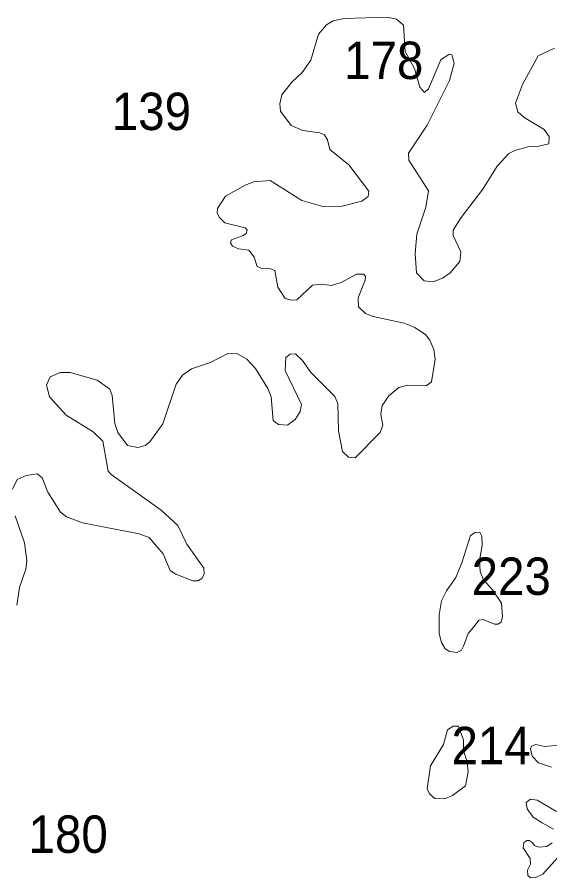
# Model space of a CAD drawing. Extents: x 499.9 to 555.3, y 9281.5 to 9336.8.
# Drawn here: x 529.538 to 531.817, y 9309.864 to 9313.544 of the extents above; entities that cross this region are included whole.
import ezdxf

# ---------------------------------------------------------------- set-up
doc = ezdxf.new("R2010")
doc.units = 0
doc.header["$LTSCALE"] = 0.064
doc.layers.add('2', color=7, linetype='Continuous', lineweight=13)
doc.layers.add('21', color=7, linetype='Continuous')

msp = doc.modelspace()

# ---------------------------------------------------------------- linework, layer by layer
at = {"layer": '2'}
for points in [[(531.8379, 9313.4121), (531.7684, 9313.3798), (531.7008, 9313.2565), (531.6703, 9313.1768), (531.6801, 9313.1398), (531.7071, 9313.116), (531.7933, 9313.064), (531.8145, 9313.0345), (531.8128, 9313.0034), (531.7701, 9312.9925), (531.7288, 9312.9917), (531.6674, 9312.9749), (531.6425, 9312.9618), (531.5924, 9312.9069), (531.5302, 9312.8083), (531.4375, 9312.6883), (531.4045, 9312.6332), (531.4045, 9312.6112), (531.4372, 9312.5402), (531.4321, 9312.5001), (531.3906, 9312.4508), (531.3587, 9312.4286), (531.3181, 9312.4132), (531.28, 9312.4164), (531.2474, 9312.4512), (531.2416, 9312.5337), (531.2478, 9312.6166), (531.2876, 9312.7322), (531.2987, 9312.8011), (531.2143, 9312.9326), (531.2131, 9312.9636), (531.2926, 9313.0831), (531.3881, 9313.2741), (531.4086, 9313.348), (531.3981, 9313.3837), (531.3868, 9313.3861), (531.3513, 9313.3625), (531.2988, 9313.2375), (531.2809, 9313.2223), (531.2608, 9313.2455), (531.2384, 9313.3249), (531.1992, 9313.3975), (531.1907, 9313.5102), (531.1611, 9313.5365), (531.1215, 9313.5444), (530.9379, 9313.5386), (530.8901, 9313.5288), (530.8623, 9313.5125), (530.828, 9313.4713), (530.7951, 9313.3606)], [(530.7951, 9313.3606), (530.7571, 9313.3086), (530.7132, 9313.266), (530.6705, 9313.2123), (530.662, 9313.1745), (530.6644, 9313.1428)], [(530.6644, 9313.1428), (530.7107, 9313.0813), (530.7611, 9313.0593), (530.8328, 9313.0501), (530.8536, 9313.0409), (530.8659, 9313.0193), (530.8767, 9312.9784), (530.9573, 9312.9136), (531.0436, 9312.8002), (531.0407, 9312.7776), (531.0124, 9312.7569), (530.929, 9312.736), (530.8463, 9312.7346), (530.7563, 9312.76), (530.6203, 9312.8467), (530.5502, 9312.8408), (530.5136, 9312.8264), (530.4301, 9312.7785), (530.3955, 9312.7256), (530.3938, 9312.7068), (530.4035, 9312.6878), (530.4263, 9312.6651), (530.5134, 9312.644), (530.5223, 9312.6344), (530.5187, 9312.6199), (530.503, 9312.6089), (530.4555, 9312.592), (530.4504, 9312.5787), (530.4592, 9312.5652), (530.485, 9312.5531), (530.5289, 9312.5475), (530.5516, 9312.5182), (530.5651, 9312.4777), (530.5853, 9312.469), (530.624, 9312.4684), (530.6413, 9312.4604), (530.6531, 9312.3892), (530.6846, 9312.3409), (530.7102, 9312.3335), (530.7348, 9312.3351), (530.8026, 9312.3983), (530.8406, 9312.4032), (530.8828, 9312.3973), (530.9241, 9312.4102), (530.9896, 9312.446), (531.0213, 9312.446), (531.0287, 9312.435), (531.0279, 9312.4194), (530.9967, 9312.3436), (530.9989, 9312.3059), (531.0286, 9312.2778), (531.0612, 9312.2637), (531.1939, 9312.2363), (531.2369, 9312.218), (531.2856, 9312.1874), (531.304, 9312.1624), (531.3205, 9312.1234), (531.3274, 9312.0817), (531.3109, 9311.9845), (531.2886, 9311.9675), (531.2106, 9311.9704), (531.1718, 9311.9608), (531.1285, 9311.9255), (531.0998, 9311.8843), (531.0938, 9311.8452), (531.1029, 9311.8001), (531.0918, 9311.7686), (530.984, 9311.6603), (530.9563, 9311.6624), (530.9307, 9311.6873), (530.9139, 9311.7747), (530.9106, 9311.8917), (530.8978, 9311.9226), (530.7949, 9312.0252), (530.7588, 9312.076), (530.7285, 9312.104), (530.707, 9312.1039), (530.6881, 9312.0896), (530.6848, 9312.0334), (530.7542, 9311.888), (530.7496, 9311.8575), (530.7278, 9311.8236), (530.6956, 9311.7997), (530.6562, 9311.802), (530.634, 9311.8194), (530.6244, 9311.9202), (530.6111, 9311.9565), (530.5573, 9312.0421), (530.5212, 9312.0813), (530.4816, 9312.1053), (530.4396, 9312.1056), (530.3656, 9312.0674), (530.2845, 9312.04), (530.2455, 9312.0134), (530.2184, 9311.9753)], [(530.0106, 9311.7121), (529.9689, 9311.7678), (529.9558, 9311.8067), (529.9446, 9311.9267), (529.9346, 9311.9532), (529.88, 9311.9924), (529.7655, 9312.0245), (529.7216, 9312.0254), (529.6789, 9312.0063), (529.6632, 9311.9713), (529.6762, 9311.9206), (529.7478, 9311.8427), (529.8627, 9311.7706), (529.9051, 9311.7315), (529.9276, 9311.6024), (529.9404, 9311.588), (530.154, 9311.4362), (530.2256, 9311.371), (530.2646, 9311.2912), (530.3371, 9311.188), (530.3386, 9311.1623), (530.3277, 9311.1433), (530.3105, 9311.1342), (530.2891, 9311.1337), (530.2164, 9311.1623), (530.1934, 9311.1779), (530.1628, 9311.2488), (530.1355, 9311.2807), (530.1025, 9311.3187), (530.0607, 9311.3354), (529.8181, 9311.3819), (529.7497, 9311.4076), (529.723, 9311.427), (529.6687, 9311.5126), (529.6447, 9311.5746), (529.6234, 9311.5917), (529.5768, 9311.5844), (529.5384, 9311.5673), (529.5181, 9311.5256)], [(530.2184, 9311.9753), (530.1621, 9311.8048), (530.1058, 9311.7277), (530.0853, 9311.7125), (530.0544, 9311.7034), (530.0106, 9311.7121)], [(529.5292, 9311.4119), (529.5691, 9311.2967), (529.58, 9311.2202), (529.5754, 9311.1835), (529.5482, 9311.1056), (529.5369, 9311.0292)], [(531.8996, 9310.4348), (531.7963, 9310.4258), (531.7584, 9310.433), (531.7386, 9310.426), (531.7353, 9310.4151), (531.7425, 9310.3844), (531.7687, 9310.3549), (531.8249, 9310.3373)], [(531.8455, 9310.1475), (531.7628, 9310.1957), (531.735, 9310.2), (531.7166, 9310.1861), (531.72, 9310.1583), (531.746, 9310.1222), (531.7854, 9310.0986), (531.833, 9310.072)], [(531.8277, 9310.0137), (531.8049, 9309.9969), (531.7695, 9309.9941), (531.7517, 9310.0016), (531.7421, 9310.0143), (531.7292, 9310.0232), (531.719, 9310.0232), (531.7066, 9310.015), (531.7036, 9309.9922), (531.7337, 9309.9468), (531.735, 9309.9213), (531.7225, 9309.896), (531.7228, 9309.8731), (531.7352, 9309.8636), (531.7579, 9309.8645), (531.7877, 9309.8785), (531.9001, 9310.0042)]]:
    msp.add_lwpolyline(points, dxfattribs=at)
for points in [[(531.3534, 9310.87), (531.3435, 9310.9078), (531.3435, 9310.989), (531.3539, 9311.0485), (531.3749, 9311.0905), (531.4147, 9311.148), (531.4407, 9311.2103), (531.4777, 9311.3273), (531.498, 9311.3408), (531.5179, 9311.3416), (531.5265, 9311.3251), (531.528, 9311.2847), (531.5171, 9311.2209), (531.5194, 9311.1743), (531.5333, 9311.1382), (531.5726, 9311.0948), (531.6109, 9311.0386), (531.6149, 9310.9806), (531.61, 9310.9571), (531.5958, 9310.9478), (531.5806, 9310.948), (531.5323, 9310.9683), (531.5135, 9310.9649), (531.4976, 9310.9445), (531.4677, 9310.9081), (531.4481, 9310.8543), (531.4394, 9310.8371), (531.4208, 9310.8266), (531.3883, 9310.8313), (531.3701, 9310.8425)], [(531.4567, 9310.2566), (531.4686, 9310.3166), (531.4641, 9310.3594), (531.4478, 9310.4075), (531.4483, 9310.4529), (531.4268, 9310.5114), (531.4041, 9310.5124), (531.379, 9310.4966), (531.3621, 9310.434), (531.3075, 9310.3421), (531.2929, 9310.2438), (531.3026, 9310.2226), (531.3249, 9310.2031), (531.3682, 9310.2009), (531.4015, 9310.2156)]]:
    msp.add_lwpolyline(points, close=True, dxfattribs=at)

# ---------------------------------------------------------------- texts
at = {"layer": '21', "width": 0.95}
for s, p in [('178', (530.9371, 9313.28)), ('139', (529.943, 9313.0617)), ('223', (531.483, 9311.0735)), ('214', (531.3968, 9310.3494)), ('180', (529.5867, 9309.9702))]:
    msp.add_text(s, height=0.16, dxfattribs=at).set_placement(p)

doc.saveas('drawing.dxf')
